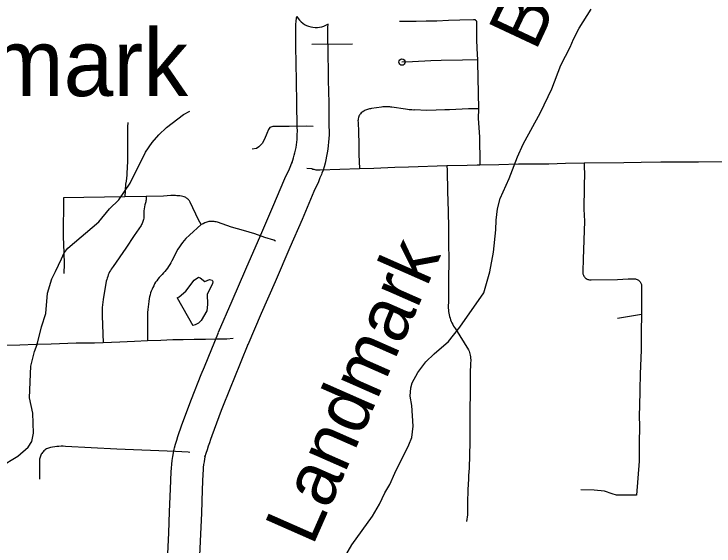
# Model space of a CAD drawing. Extents: x -19 to 366, y -4 to 359.
# Drawn here: x 152.307 to 153.352, y 181.159 to 181.952 of the extents above; entities that cross this region are included whole.
import ezdxf

# ---------------------------------------------------------------- set-up
doc = ezdxf.new("R2010")
doc.units = 0
for name, color, linetype in [('R_Contour Annot', 7, 'Continuous'), ('R_Horz Alg Annot', 7, 'Continuous'), ('R_ROW', 7, 'Continuous'), ('R_Temp Easement', 7, 'Continuous'), ('Sheet Fence', 7, 'Continuous')]:
    doc.layers.add(name, color=color, linetype=linetype)

msp = doc.modelspace()

# ---------------------------------------------------------------- linework, layer by layer
at = {"layer": 'R_Contour Annot'}
for p, q in [((152.7752, 181.9088), (152.7752, 181.9088)), ((152.7772, 181.7846), (152.7772, 181.7846)), ((152.7225, 181.7313), (152.7218, 181.7296)), ((152.7667, 181.7144), (152.766, 181.7127)), ((152.7189, 181.6039), (152.7189, 181.6039)), ((152.6562, 181.4589), (152.6351, 181.4076)), ((152.6561, 181.4586), (152.6562, 181.4589)), ((152.6351, 181.4076), (152.6351, 181.4076)), ((152.5462, 181.3029), (152.5466, 181.3048)), ((152.5921, 181.2915), (152.5926, 181.2934))]:
    msp.add_line(p, q, dxfattribs=at)
for points in [[(152.7279, 181.9078), (152.7275, 181.9272), (152.7276, 181.932), (152.7279, 181.9366), (152.7283, 181.9413), (152.7289, 181.9458), (152.7292, 181.9482)], [(152.7755, 181.9371), (152.7754, 181.9361), (152.7751, 181.9331), (152.7749, 181.9299), (152.7748, 181.927), (152.7752, 181.9088)], [(152.7299, 181.784), (152.7294, 181.8187), (152.7287, 181.8524), (152.7279, 181.9042), (152.7279, 181.9077)], [(152.7752, 181.9088), (152.7753, 181.905), (152.776, 181.8533), (152.7768, 181.8196), (152.7772, 181.7846)], [(152.7218, 181.7296), (152.7232, 181.7338), (152.7245, 181.7376), (152.7255, 181.7414), (152.7265, 181.7452), (152.7273, 181.7491), (152.728, 181.7531), (152.7287, 181.757), (152.7291, 181.761), (152.7295, 181.765), (152.7298, 181.7689), (152.7299, 181.7729), (152.73, 181.777), (152.7299, 181.784)], [(152.7772, 181.7846), (152.7773, 181.7772), (152.7773, 181.7719), (152.7771, 181.7665), (152.7767, 181.7611), (152.7762, 181.7558), (152.7756, 181.7504), (152.7747, 181.7451), (152.7737, 181.7399), (152.7726, 181.7346), (152.7713, 181.7294), (152.7699, 181.7241), (152.7683, 181.7191), (152.7667, 181.7144)], [(152.6755, 181.6228), (152.6935, 181.6642), (152.7115, 181.7066), (152.7181, 181.7209), (152.7202, 181.7259), (152.7225, 181.7313)], [(152.766, 181.7127), (152.7638, 181.7076), (152.7615, 181.7019), (152.7547, 181.6874), (152.737, 181.6455), (152.7189, 181.6039)], [(152.6126, 181.4773), (152.6327, 181.5242), (152.6533, 181.5717), (152.6755, 181.6228)], [(152.7189, 181.6039), (152.6967, 181.5528), (152.6762, 181.5055), (152.6561, 181.4586)], [(152.5913, 181.4257), (152.6125, 181.477)], [(152.5466, 181.3048), (152.5483, 181.3105), (152.5501, 181.3163), (152.5519, 181.322), (152.5539, 181.3278), (152.5559, 181.3335), (152.5579, 181.3391), (152.5722, 181.3774), (152.5866, 181.4144), (152.5913, 181.4257)], [(152.6351, 181.4076), (152.6306, 181.3967), (152.6165, 181.3605), (152.6023, 181.3227), (152.6005, 181.3176), (152.5987, 181.3124), (152.5969, 181.3073), (152.5953, 181.3021), (152.5936, 181.2968), (152.5921, 181.2915)], [(152.5278, 181.0853), (152.5331, 181.1033), (152.5343, 181.111), (152.5355, 181.1252), (152.5365, 181.1365), (152.5381, 181.1782), (152.5395, 181.2098), (152.5409, 181.244), (152.5417, 181.2691), (152.5421, 181.2748), (152.5426, 181.2805), (152.5432, 181.2862), (152.5441, 181.292), (152.5451, 181.2976), (152.5462, 181.3029)], [(152.5926, 181.2934), (152.5916, 181.2887), (152.5908, 181.2843), (152.5902, 181.28), (152.5897, 181.2756), (152.5893, 181.2712), (152.589, 181.2668), (152.5882, 181.2423), (152.5868, 181.2078), (152.5854, 181.1762), (152.5837, 181.1336), (152.5827, 181.1213), (152.5814, 181.1052), (152.5793, 181.0928), (152.5732, 181.072)]]:
    msp.add_lwpolyline(points, dxfattribs=at)
msp.add_arc((152.7578, 181.9652), 0.0333, 210.8117, 302.1366, dxfattribs=at)
at = {"layer": 'R_ROW'}
msp.add_line((152.7516, 181.9069), (152.8125, 181.9077), dxfattribs=at)
for points in [[(152.9961, 181.9426), (152.9956, 181.9429), (152.9951, 181.9432), (152.9946, 181.9434), (152.994, 181.9435), (152.9934, 181.9435), (152.9928, 181.9435), (152.9723, 181.943), (152.9554, 181.9422), (152.9379, 181.9415), (152.9221, 181.9412), (152.9073, 181.9409), (152.8823, 181.9409)], [(152.9961, 181.9426), (152.9965, 181.9422), (152.9969, 181.9417), (152.9971, 181.9411), (152.9973, 181.9406), (152.9974, 181.94), (152.9974, 181.914), (152.9978, 181.9006), (152.9986, 181.8835)], [(152.9986, 181.8835), (152.9762, 181.8832), (152.9446, 181.8825), (152.9294, 181.8821), (152.9017, 181.8806), (152.8861, 181.8803)], [(152.9986, 181.8835), (152.9988, 181.8801), (152.9996, 181.834), (153.0002, 181.8108)], [(153.0002, 181.8108), (152.9853, 181.8106), (152.976, 181.8101), (152.9571, 181.8093), (152.9498, 181.809), (152.9369, 181.8087), (152.9226, 181.8081), (152.9051, 181.8089), (152.9037, 181.8088), (152.901, 181.8089), (152.8997, 181.809), (152.8969, 181.8093), (152.8942, 181.8097), (152.8915, 181.8103), (152.8712, 181.8132), (152.8696, 181.8133), (152.8681, 181.8135), (152.8666, 181.8135), (152.865, 181.8136), (152.8635, 181.8136), (152.8619, 181.8135), (152.8604, 181.8136), (152.8589, 181.8135), (152.8573, 181.8134), (152.8558, 181.8133), (152.8407, 181.8109), (152.8392, 181.8107), (152.8377, 181.8105), (152.8362, 181.8102), (152.8347, 181.8098), (152.8332, 181.8093), (152.8304, 181.8081), (152.829, 181.8073), (152.8265, 181.8056), (152.8253, 181.8045), (152.8242, 181.8033), (152.8232, 181.802), (152.8228, 181.8013)], [(153.0002, 181.8108), (152.9999, 181.796), (153.0016, 181.769), (153.0021, 181.7296), (153.0023, 181.7272)], [(152.8228, 181.8013), (152.8224, 181.8005), (152.8217, 181.799), (152.8211, 181.7975), (152.8207, 181.7959), (152.8205, 181.7942), (152.8204, 181.7926), (152.8206, 181.7909), (152.8213, 181.7758), (152.8216, 181.7584), (152.8216, 181.7426), (152.8226, 181.7215)], [(152.4769, 181.7904), (152.4768, 181.7838), (152.4767, 181.7762), (152.4768, 181.7686), (152.4764, 181.7348), (152.4764, 181.7302), (152.4763, 181.7256), (152.4761, 181.721), (152.4758, 181.7164), (152.4754, 181.7118), (152.4749, 181.7072), (152.4744, 181.7027), (152.4737, 181.6981), (152.4725, 181.6793)], [(152.7535, 181.7843), (152.7439, 181.7848), (152.7179, 181.7843), (152.6933, 181.784), (152.6889, 181.7825), (152.6871, 181.7799), (152.6845, 181.7736), (152.6812, 181.7655), (152.6775, 181.7589), (152.6723, 181.7539), (152.6689, 181.7513), (152.6627, 181.7504)], [(152.8226, 181.7215), (152.844, 181.7221), (152.8752, 181.7234), (152.8957, 181.724), (152.9531, 181.7259)], [(152.9531, 181.7259), (152.9836, 181.7266), (152.9982, 181.7272), (153.0023, 181.7272)], [(152.9531, 181.7259), (152.9534, 181.7184), (152.9539, 181.6871), (152.9549, 181.6581), (152.9555, 181.6327), (152.9556, 181.608), (152.9558, 181.5877), (152.9554, 181.5524), (152.9554, 181.5209), (152.9551, 181.5184), (152.9551, 181.5158), (152.9551, 181.5133), (152.9553, 181.5108), (152.9555, 181.5082), (152.9559, 181.5057), (152.9564, 181.5032), (152.957, 181.5007), (152.9578, 181.4983), (152.9586, 181.4959), (152.9596, 181.4935), (152.9606, 181.4912), (152.9618, 181.4889), (152.9631, 181.4867), (152.9644, 181.4846), (152.9659, 181.4825), (152.9853, 181.4512), (152.9861, 181.4492), (152.9868, 181.4472), (152.9874, 181.4451), (152.9879, 181.443), (152.9882, 181.4408), (152.9885, 181.4387), (152.9886, 181.4365), (152.9886, 181.4343), (152.9884, 181.4322), (152.9881, 181.43), (152.9878, 181.4176), (152.988, 181.3946), (152.9872, 181.3543), (152.9872, 181.336), (152.9871, 181.3133), (152.9866, 181.2942), (152.9862, 181.2749), (152.9854, 181.2637), (152.9852, 181.259), (152.9845, 181.2426), (152.984, 181.2236), (152.9837, 181.2051), (152.9824, 181.1954)], [(153.0023, 181.7272), (153.0306, 181.7278), (153.0599, 181.7284), (153.0907, 181.7285), (153.105, 181.7288), (153.1301, 181.7295), (153.1579, 181.7299)], [(153.1579, 181.7299), (153.1578, 181.7252), (153.1583, 181.7128), (153.1579, 181.6972), (153.1578, 181.6844), (153.1576, 181.6709), (153.1573, 181.6608), (153.1582, 181.6433), (153.1562, 181.5862), (153.1558, 181.5684), (153.1558, 181.5672), (153.1559, 181.5659), (153.1561, 181.5646), (153.1565, 181.5634), (153.157, 181.5623), (153.1576, 181.5611), (153.1583, 181.5601), (153.1591, 181.5591), (153.1601, 181.5583), (153.1611, 181.5575), (153.1622, 181.5568), (153.1633, 181.5563), (153.1645, 181.5559), (153.1658, 181.5556), (153.167, 181.5554), (153.1683, 181.5554), (153.2076, 181.5563), (153.2238, 181.5569), (153.2346, 181.5571), (153.2357, 181.5568), (153.2368, 181.5563), (153.2378, 181.5558), (153.2388, 181.5552), (153.2397, 181.5544), (153.2405, 181.5536), (153.2413, 181.5527), (153.2419, 181.5518), (153.2424, 181.5508), (153.2429, 181.5497), (153.2433, 181.5486), (153.2435, 181.5475), (153.2437, 181.5463), (153.2437, 181.5451), (153.2435, 181.5061), (153.2434, 181.5037)], [(153.1579, 181.7299), (153.2172, 181.7307), (153.2432, 181.7309), (153.2722, 181.7314), (153.295, 181.7315), (153.3284, 181.7314), (153.3725, 181.7318)], [(152.7442, 181.722), (152.7515, 181.7214), (152.753, 181.7208), (152.7545, 181.7204), (152.7561, 181.72), (152.7576, 181.7197), (152.7592, 181.7196), (152.7607, 181.7195), (152.7623, 181.7195), (152.7639, 181.7197), (152.7933, 181.7207), (152.8226, 181.7215)], [(152.3813, 181.678), (152.3807, 181.6203), (152.3815, 181.5958), (152.382, 181.5792), (152.3818, 181.5649)], [(152.4725, 181.6793), (152.3813, 181.678)], [(152.5046, 181.6796), (152.5047, 181.678), (152.5046, 181.6765), (152.5044, 181.675), (152.5042, 181.6735), (152.5038, 181.672), (152.5033, 181.6706), (152.5026, 181.6676), (152.502, 181.6646), (152.5014, 181.6615), (152.501, 181.6585), (152.501, 181.6522), (152.501, 181.6505), (152.501, 181.6489), (152.5008, 181.6473), (152.5006, 181.6457), (152.5002, 181.6441), (152.4997, 181.6426), (152.4992, 181.641), (152.4985, 181.6396), (152.4977, 181.6381), (152.4969, 181.6368), (152.4867, 181.6216), (152.4741, 181.6026), (152.455, 181.5755), (152.4536, 181.5735), (152.4523, 181.5715), (152.4511, 181.5694), (152.4499, 181.5673), (152.4489, 181.5651), (152.4479, 181.5628), (152.4471, 181.5606), (152.4463, 181.5583), (152.4456, 181.556), (152.445, 181.5536), (152.4404, 181.5264), (152.4398, 181.5223), (152.4393, 181.5182), (152.439, 181.5141), (152.4388, 181.5099), (152.4387, 181.5058), (152.4388, 181.5017), (152.4405, 181.4618)], [(152.5046, 181.6796), (152.4725, 181.6793)], [(152.5866, 181.6379), (152.5825, 181.6451), (152.5703, 181.6712), (152.5697, 181.6723), (152.569, 181.6733), (152.5683, 181.6743), (152.5675, 181.6752), (152.5666, 181.6761), (152.5657, 181.6769), (152.5647, 181.6776), (152.5636, 181.6782), (152.5625, 181.6787), (152.5614, 181.6792), (152.5592, 181.6797), (152.5571, 181.6802), (152.5549, 181.6806), (152.5527, 181.6809), (152.5504, 181.681), (152.5482, 181.6811), (152.5415, 181.6811), (152.5303, 181.6805), (152.5046, 181.6796)], [(152.6972, 181.6133), (152.6948, 181.6146), (152.6814, 181.6187), (152.6665, 181.624), (152.6499, 181.6291), (152.6317, 181.6341), (152.6107, 181.6416), (152.6091, 181.642), (152.6076, 181.6423), (152.606, 181.6426), (152.6044, 181.6427), (152.6028, 181.6428), (152.6012, 181.6428), (152.5997, 181.6427), (152.5981, 181.6426), (152.5951, 181.6415), (152.5922, 181.6404), (152.5894, 181.6392), (152.5866, 181.6379)], [(152.5866, 181.6379), (152.5807, 181.6328), (152.575, 181.6276), (152.5693, 181.6224), (152.5636, 181.617), (152.5611, 181.614), (152.5586, 181.611), (152.5563, 181.6078), (152.5541, 181.6046), (152.5519, 181.6013), (152.5499, 181.5979), (152.548, 181.5945), (152.5462, 181.591), (152.5446, 181.5875), (152.543, 181.5838), (152.5415, 181.5811), (152.5398, 181.5784), (152.538, 181.5757), (152.5362, 181.5732), (152.5343, 181.5706), (152.5323, 181.5682), (152.5303, 181.5658), (152.5281, 181.5634), (152.526, 181.5612), (152.5237, 181.559), (152.5219, 181.5567), (152.5202, 181.5543), (152.5186, 181.5519), (152.5171, 181.5494), (152.5157, 181.5468), (152.5144, 181.5442), (152.5132, 181.5415), (152.5121, 181.5388), (152.5111, 181.5361), (152.5102, 181.5333), (152.5094, 181.5304), (152.5088, 181.5276), (152.5082, 181.5235), (152.5077, 181.5194), (152.5072, 181.5153), (152.5069, 181.5112), (152.5066, 181.507), (152.5065, 181.5029), (152.5064, 181.4988), (152.5064, 181.4946), (152.5064, 181.4646)], [(153.2434, 181.5037), (153.2428, 181.4784), (153.2429, 181.4508), (153.2414, 181.4152), (153.2409, 181.3915), (153.2406, 181.366), (153.2402, 181.3548), (153.2405, 181.3353), (153.2402, 181.314), (153.24, 181.285), (153.236, 181.2344), (153.2064, 181.2344), (153.1998, 181.2365), (153.1882, 181.2403), (153.1727, 181.2418), (153.1527, 181.2424)], [(153.2434, 181.5037), (153.2077, 181.4981)], [(152.5064, 181.4646), (152.4872, 181.4635), (152.4654, 181.4626), (152.4405, 181.4618)], [(152.6344, 181.4679), (152.625, 181.4673), (152.6097, 181.4673), (152.593, 181.4668), (152.576, 181.4666), (152.5598, 181.4662), (152.5442, 181.4659), (152.5263, 181.4649), (152.5064, 181.4646)], [(152.4405, 181.4618), (152.4276, 181.4611), (152.4, 181.4613), (152.3629, 181.4595), (152.3402, 181.459), (152.3162, 181.4581), (152.2833, 181.4575), (152.2643, 181.4575), (152.2462, 181.4571), (152.2225, 181.4566), (152.1909, 181.4554), (152.18, 181.455), (152.1691, 181.4548), (152.147, 181.454), (152.1213, 181.4528), (152.0899, 181.4518)], [(152.5694, 181.2981), (152.5673, 181.2986), (152.5484, 181.2995), (152.4609, 181.3031), (152.3839, 181.3071), (152.3807, 181.3073), (152.3775, 181.3073), (152.3743, 181.3072), (152.3711, 181.307), (152.368, 181.3067), (152.3648, 181.3062), (152.3617, 181.3055), (152.3586, 181.3047), (152.3571, 181.3041), (152.3557, 181.3033), (152.3544, 181.3025), (152.3531, 181.3015), (152.3519, 181.3005), (152.3508, 181.2993), (152.3497, 181.2981), (152.3488, 181.2968), (152.348, 181.2955), (152.3472, 181.2941), (152.3466, 181.2926), (152.3461, 181.2911), (152.3457, 181.2895), (152.3453, 181.288), (152.3453, 181.2581)]]:
    msp.add_lwpolyline(points, dxfattribs=at)
msp.add_circle((152.8861, 181.8803), 0.00473, dxfattribs=at)
at = {"layer": 'R_Temp Easement'}
for points in [[(153.046, 181.7065), (153.0586, 181.7392), (153.0671, 181.7581), (153.0929, 181.8053), (153.1096, 181.8402), (153.1233, 181.8759), (153.1372, 181.9026), (153.1421, 181.9146), (153.1503, 181.9307), (153.1683, 181.9591)], [(152.3781, 181.5871), (152.3821, 181.5959), (152.3878, 181.6027), (152.434, 181.6419), (152.4497, 181.6613), (152.4637, 181.6751), (152.4808, 181.6995), (152.5037, 181.7459), (152.5133, 181.7605), (152.5235, 181.7719), (152.535, 181.7829), (152.56, 181.802), (152.5694, 181.8069)], [(152.7916, 181.1263), (152.8113, 181.1606), (152.8423, 181.2033), (152.8528, 181.221), (152.8604, 181.2378), (152.8679, 181.2505), (152.8752, 181.2671), (152.8965, 181.3093), (152.9006, 181.3204), (152.9028, 181.3373), (152.9007, 181.3684), (152.8981, 181.382), (152.8994, 181.3944), (152.9013, 181.4022), (152.9096, 181.4173), (152.9216, 181.4333), (152.9342, 181.4453), (152.9554, 181.4634), (152.9726, 181.4852), (153.008, 181.5361), (153.0174, 181.5676), (153.0225, 181.5969), (153.0262, 181.63), (153.0265, 181.6448), (153.0287, 181.6616), (153.0325, 181.677), (153.046, 181.7065)], [(152.2862, 181.2766), (152.3131, 181.2925), (152.3286, 181.3059), (152.3339, 181.3147), (152.3365, 181.3267), (152.3356, 181.3569), (152.3306, 181.3795), (152.3325, 181.4266), (152.338, 181.4489), (152.3419, 181.4589), (152.3484, 181.4854), (152.3547, 181.5056), (152.3575, 181.5355), (152.3637, 181.5572), (152.3694, 181.568), (152.3781, 181.5871)], [(152.5505, 181.5285), (152.5537, 181.5301), (152.5638, 181.5387), (152.576, 181.555), (152.5827, 181.5595), (152.585, 181.5588), (152.5919, 181.5532), (152.5987, 181.5562), (152.603, 181.555), (152.604, 181.5531), (152.6035, 181.5498), (152.5957, 181.5343), (152.5958, 181.5188), (152.5952, 181.5091), (152.5864, 181.4947), (152.5823, 181.4908), (152.5778, 181.4883), (152.5741, 181.4874)], [(152.5505, 181.5285), (152.5741, 181.4874)]]:
    msp.add_lwpolyline(points, dxfattribs=at)
at = {"layer": 'Sheet Fence'}
for points in [[(154.1159, 1.8709), (153.9063, 10.4874), (153.696, 19.1041), (153.485, 27.7209), (153.2733, 36.3378), (153.0608, 44.9549), (152.8476, 53.5721), (152.6337, 62.1894), (152.419, 70.8069), (152.2036, 79.4245), (151.9875, 88.0422), (151.7707, 96.6601), (151.5531, 105.2782), (151.3348, 113.8963), (151.1158, 122.5147), (150.8961, 131.1331), (150.6757, 139.7517), (150.4545, 148.3704), (150.2326, 156.9893), (150.0101, 165.6083), (149.7867, 174.2275), (149.5627, 182.8468), (149.338, 191.4662), (149.1125, 200.0858), (148.8864, 208.7055), (148.6595, 217.3254), (148.4319, 225.9454), (148.2037, 234.5655), (147.9747, 243.1858), (147.745, 251.8063), (147.5146, 260.4269), (147.2835, 269.0476), (147.0517, 277.6685), (146.8191, 286.2895), (146.5859, 294.9106), (146.352, 303.5319), (146.1174, 312.1534), (145.8821, 320.775), (145.6461, 329.3967), (145.4094, 338.0186), (145.172, 346.6406)], [(0, 180.8999), (7.1228, 180.9044), (14.2457, 180.9176), (21.3685, 180.9397), (28.4912, 180.9706), (35.614, 181.0103), (42.7366, 181.0589), (49.8592, 181.1163), (56.9818, 181.1825), (64.1042, 181.2575), (71.2266, 181.3414), (78.3488, 181.4341), (85.4709, 181.5357), (92.5929, 181.646), (99.7147, 181.7652), (106.8364, 181.8933), (113.9579, 182.0301), (121.0793, 182.1758), (128.2005, 182.3303), (135.3214, 182.4936), (142.4422, 182.6658), (149.5627, 182.8468), (156.683, 183.0366), (163.8031, 183.2352), (170.9229, 183.4427), (178.0425, 183.659), (185.1617, 183.8841), (192.2807, 184.1181), (199.3994, 184.3608), (206.5178, 184.6124), (213.6359, 184.8728), (220.7537, 185.1421), (227.8711, 185.4201), (234.9881, 185.707), (242.1048, 186.0027), (249.2212, 186.3073), (256.3371, 186.6206), (263.4526, 186.9428), (270.5678, 187.2738), (277.6825, 187.6136), (284.7968, 187.9622), (291.9107, 188.3197), (299.0241, 188.6859), (306.1371, 189.061), (313.2495, 189.4449), (320.3615, 189.8377), (327.4731, 190.2392), (334.5841, 190.6495), (341.6946, 191.0687)], [(0, 172.2839), (7.1335, 172.2883), (14.267, 172.3015), (21.4005, 172.3236), (28.5339, 172.3544), (35.6673, 172.3941), (42.8006, 172.4426), (49.9339, 172.4999), (57.0671, 172.566), (64.2002, 172.6409), (71.3332, 172.7246), (78.4661, 172.8172), (85.5989, 172.9186), (92.7315, 173.0287), (99.8641, 173.1477), (106.9964, 173.2755), (114.1286, 173.4122), (121.2606, 173.5576), (128.3925, 173.7119), (135.5241, 173.8749), (142.6555, 174.0468), (149.7867, 174.2275), (156.9177, 174.417), (164.0485, 174.6153), (171.179, 174.8224), (178.3092, 175.0383), (185.4392, 175.2631), (192.5688, 175.4966), (199.6982, 175.739), (206.8273, 175.9902), (213.9561, 176.2502), (221.0845, 176.5189), (228.2126, 176.7965), (235.3404, 177.083), (242.4677, 177.3782), (249.5948, 177.6822), (256.7214, 177.995), (263.8476, 178.3167), (270.9735, 178.6471), (278.0989, 178.9863), (285.2239, 179.3344), (292.3485, 179.6912), (299.4726, 180.0569), (306.5963, 180.4314), (313.7195, 180.8146), (320.8422, 181.2067), (327.9644, 181.6076), (335.0862, 182.0172), (342.2074, 182.4357)]]:
    msp.add_spline(points, degree=3, dxfattribs=at)

# ---------------------------------------------------------------- texts
at = {"layer": 'R_Horz Alg Annot'}
msp.add_text('Landmark', height=0.1, dxfattribs=at).set_placement((151.9724, 181.8296))
at = {"layer": 'R_Temp Easement'}
for s, rotation, p in [('Br.', 64.9022, (153.0853, 181.8952)), ('Landmark', 66.218, (152.7528, 181.1574))]:
    msp.add_text(s, height=0.08, rotation=rotation, dxfattribs=at).set_placement(p)

doc.saveas('drawing.dxf')
